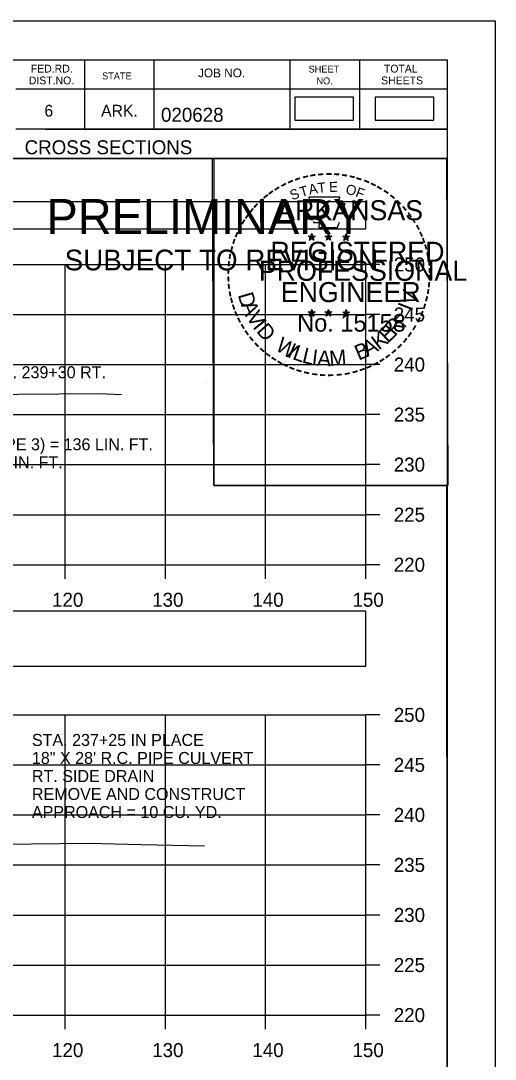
# Model space of a CAD drawing. Extents: x 1369627 to 1374022, y 380035 to 398173.
# Drawn here: x 1372214.1 to 1372261.5, y 388895.2 to 388999 of the extents above; entities that cross this region are included whole.
import ezdxf

# ---------------------------------------------------------------- set-up
doc = ezdxf.new("R2010")
doc.units = 0
for name, color, linetype in [('Default', 7, 'Continuous'), ('R_Axis', 7, 'Continuous'), ('R_Axis Annot', 7, 'Continuous'), ('R_Border', 7, 'Continuous'), ('R_Border PE', 7, 'Continuous'), ('R_Border Prem', 7, 'Continuous'), ('R_Exist Surface', 7, 'Continuous'), ('R_Grid', 7, 'Continuous'), ('R_No Plot', 7, 'Continuous'), ('R_Water', 7, 'Continuous'), ('R_Water Annot', 7, 'Continuous')]:
    doc.layers.add(name, color=color, linetype=linetype)

msp = doc.modelspace()

# ---------------------------------------------------------------- linework, layer by layer
at = {"layer": 'Default'}
for points in [[(1372241.46, 388989.04), (1372247.3, 388989.04), (1372247.3, 388991.35), (1372241.46, 388991.35)], [(1372249.48, 388989.04), (1372255.32, 388989.04), (1372255.32, 388991.35), (1372249.48, 388991.35)], [(1371948.53, 388978.18), (1372248.53, 388978.18), (1372248.53, 388980.89), (1371948.53, 388980.89)], [(1371948.53, 388934.47), (1372248.53, 388934.47), (1372248.53, 388939.99), (1371948.53, 388939.99)]]:
    msp.add_lwpolyline(points, close=True, dxfattribs=at)
at = {"layer": 'R_Axis'}
for p, q in [((1372248.53, 388944.62), (1372248.53, 388974.62)), ((1372249.93, 388974.62), (1372248.53, 388974.62)), ((1372249.93, 388969.62), (1372248.53, 388969.62)), ((1372249.93, 388964.62), (1372248.53, 388964.62)), ((1372249.93, 388959.62), (1372248.53, 388959.62)), ((1372249.93, 388954.62), (1372248.53, 388954.62)), ((1372249.93, 388949.62), (1372248.53, 388949.62)), ((1371948.53, 388944.62), (1372248.53, 388944.62)), ((1372218.53, 388943.22), (1372218.53, 388944.62)), ((1372228.53, 388943.22), (1372228.53, 388944.62)), ((1372238.53, 388943.22), (1372238.53, 388944.62)), ((1372248.53, 388943.22), (1372248.53, 388944.62)), ((1372249.93, 388944.62), (1372248.53, 388944.62)), ((1372248.53, 388899.62), (1372248.53, 388929.62)), ((1372249.93, 388929.62), (1372248.53, 388929.62)), ((1372249.93, 388924.62), (1372248.53, 388924.62)), ((1372249.93, 388919.62), (1372248.53, 388919.62)), ((1372249.93, 388914.62), (1372248.53, 388914.62)), ((1372249.93, 388909.62), (1372248.53, 388909.62)), ((1372249.93, 388904.62), (1372248.53, 388904.62)), ((1371948.53, 388899.62), (1372248.53, 388899.62)), ((1372218.53, 388898.22), (1372218.53, 388899.62)), ((1372228.53, 388898.22), (1372228.53, 388899.62)), ((1372238.53, 388898.22), (1372238.53, 388899.62)), ((1372248.53, 388898.22), (1372248.53, 388899.62)), ((1372249.93, 388899.62), (1372248.53, 388899.62))]:
    msp.add_line(p, q, dxfattribs=at)
at = {"layer": 'R_Border'}
for p, q in [((1371940.53, 388995.08), (1372256.71, 388995.08)), ((1372220.45, 388995.08), (1372220.45, 388988.14)), ((1372227.39, 388995.08), (1372227.39, 388988.14)), ((1372240.97, 388995.08), (1372240.97, 388988.14)), ((1372247.91, 388995.08), (1372247.91, 388988.14)), ((1372256.71, 388789.62), (1372256.71, 388995.08)), ((1372256.71, 388992.14), (1372213.61, 388992.14)), ((1372256.71, 388992.16), (1372256.71, 388992.16)), ((1372256.71, 388988.14), (1372213.61, 388988.14)), ((1372216.57, 388988.14), (1372256.71, 388988.14)), ((1372256.71, 388985.2), (1372194.07, 388985.2))]:
    msp.add_line(p, q, dxfattribs=at)
at = {"layer": 'R_Border PE'}
for p, q in [((1372242.79, 388977.45), (1372243.14, 388977.34)), ((1372242.79, 388977.45), (1372243.05, 388977.41)), ((1372242.79, 388977.45), (1372243.03, 388977.33)), ((1372242.93, 388977.04), (1372243.14, 388977.34)), ((1372242.93, 388977.04), (1372243.05, 388977.29)), ((1372242.93, 388977.04), (1372243.14, 388977.26)), ((1372243.14, 388977.71), (1372243.1, 388977.45)), ((1372243.14, 388977.34), (1372243.14, 388977.71)), ((1372243.14, 388977.71), (1372243.19, 388977.46)), ((1372243.49, 388977.45), (1372243.14, 388977.34)), ((1372243.36, 388977.04), (1372243.14, 388977.34)), ((1372243.36, 388977.04), (1372243.14, 388977.26)), ((1372243.49, 388977.45), (1372243.2, 388977.4)), ((1372243.36, 388977.04), (1372243.22, 388977.34)), ((1372243.49, 388977.45), (1372243.29, 388977.35)), ((1372244.46, 388977.45), (1372244.81, 388977.34)), ((1372244.46, 388977.45), (1372244.72, 388977.41)), ((1372244.46, 388977.45), (1372244.7, 388977.33)), ((1372244.6, 388977.04), (1372244.81, 388977.34)), ((1372244.6, 388977.04), (1372244.72, 388977.29)), ((1372244.6, 388977.04), (1372244.81, 388977.26)), ((1372244.81, 388977.71), (1372244.77, 388977.45)), ((1372244.81, 388977.34), (1372244.81, 388977.71)), ((1372244.81, 388977.71), (1372244.86, 388977.46)), ((1372245.16, 388977.45), (1372244.81, 388977.34)), ((1372245.03, 388977.04), (1372244.81, 388977.34)), ((1372245.03, 388977.04), (1372244.81, 388977.26)), ((1372245.16, 388977.45), (1372244.87, 388977.4)), ((1372245.03, 388977.04), (1372244.89, 388977.34)), ((1372245.16, 388977.45), (1372244.96, 388977.35)), ((1372246.23, 388977.44), (1372246.58, 388977.33)), ((1372246.23, 388977.44), (1372246.48, 388977.4)), ((1372246.23, 388977.44), (1372246.47, 388977.32)), ((1372246.36, 388977.03), (1372246.58, 388977.33)), ((1372246.36, 388977.03), (1372246.49, 388977.28)), ((1372246.36, 388977.03), (1372246.58, 388977.25)), ((1372246.58, 388977.69), (1372246.54, 388977.44)), ((1372246.58, 388977.33), (1372246.58, 388977.69)), ((1372246.58, 388977.69), (1372246.63, 388977.44)), ((1372246.92, 388977.44), (1372246.58, 388977.33)), ((1372246.79, 388977.03), (1372246.58, 388977.33)), ((1372246.79, 388977.03), (1372246.58, 388977.25)), ((1372246.92, 388977.44), (1372246.64, 388977.39)), ((1372246.79, 388977.03), (1372246.65, 388977.32)), ((1372246.92, 388977.44), (1372246.72, 388977.34)), ((1372242.79, 388969.88), (1372243.14, 388969.77)), ((1372242.79, 388969.88), (1372243.04, 388969.83)), ((1372242.79, 388969.88), (1372243.03, 388969.76)), ((1372242.92, 388969.47), (1372243.14, 388969.77)), ((1372242.92, 388969.47), (1372243.05, 388969.72)), ((1372242.92, 388969.47), (1372243.14, 388969.69)), ((1372243.14, 388970.13), (1372243.1, 388969.88)), ((1372243.14, 388969.77), (1372243.14, 388970.13)), ((1372243.14, 388970.13), (1372243.19, 388969.88)), ((1372243.49, 388969.88), (1372243.14, 388969.77)), ((1372243.35, 388969.47), (1372243.14, 388969.77)), ((1372243.35, 388969.47), (1372243.14, 388969.69)), ((1372243.49, 388969.88), (1372243.2, 388969.83)), ((1372243.35, 388969.47), (1372243.22, 388969.76)), ((1372243.49, 388969.88), (1372243.28, 388969.78)), ((1372244.46, 388969.88), (1372244.81, 388969.77)), ((1372244.46, 388969.88), (1372244.71, 388969.83)), ((1372244.46, 388969.88), (1372244.7, 388969.76)), ((1372244.59, 388969.47), (1372244.81, 388969.77)), ((1372244.59, 388969.47), (1372244.72, 388969.72)), ((1372244.59, 388969.47), (1372244.81, 388969.69)), ((1372244.81, 388970.13), (1372244.77, 388969.88)), ((1372244.81, 388969.77), (1372244.81, 388970.13)), ((1372244.81, 388970.13), (1372244.86, 388969.88)), ((1372245.16, 388969.88), (1372244.81, 388969.77)), ((1372245.02, 388969.47), (1372244.81, 388969.77)), ((1372245.02, 388969.47), (1372244.81, 388969.69)), ((1372245.16, 388969.88), (1372244.87, 388969.83)), ((1372245.02, 388969.47), (1372244.88, 388969.76)), ((1372245.16, 388969.88), (1372244.95, 388969.78)), ((1372246.23, 388969.87), (1372246.58, 388969.76)), ((1372246.23, 388969.87), (1372246.48, 388969.82)), ((1372246.23, 388969.87), (1372246.46, 388969.75)), ((1372246.36, 388969.46), (1372246.58, 388969.76)), ((1372246.36, 388969.46), (1372246.49, 388969.71)), ((1372246.36, 388969.46), (1372246.57, 388969.68)), ((1372246.58, 388970.12), (1372246.53, 388969.87)), ((1372246.79, 388969.46), (1372246.57, 388969.68)), ((1372246.58, 388969.76), (1372246.58, 388970.12)), ((1372246.58, 388970.12), (1372246.62, 388969.87)), ((1372246.92, 388969.87), (1372246.58, 388969.76)), ((1372246.79, 388969.46), (1372246.58, 388969.76)), ((1372246.92, 388969.87), (1372246.64, 388969.82)), ((1372246.79, 388969.46), (1372246.65, 388969.75)), ((1372246.92, 388969.87), (1372246.72, 388969.77))]:
    msp.add_line(p, q, dxfattribs=at)
for points in [[(1372242.84, 388981.33), (1372243.1, 388980.5)], [(1372246.35, 388980.41), (1372246.49, 388980.69), (1372245.8, 388980.67), (1372245.95, 388981.33), (1372242.84, 388981.33)], [(1372243.33, 388978.91), (1372243.33, 388978.82), (1372243.89, 388978.8), (1372243.84, 388978.33), (1372245.71, 388978.33), (1372245.91, 388978.86)], [(1372243.14, 388977.71), (1372243.36, 388977.04), (1372242.79, 388977.45), (1372243.49, 388977.45), (1372242.93, 388977.04), (1372243.14, 388977.71)], [(1372244.81, 388977.71), (1372245.03, 388977.04), (1372244.46, 388977.45), (1372245.16, 388977.45), (1372244.6, 388977.04), (1372244.81, 388977.71)], [(1372246.58, 388977.69), (1372246.79, 388977.03), (1372246.23, 388977.44), (1372246.92, 388977.44), (1372246.36, 388977.03), (1372246.58, 388977.69)], [(1372243.14, 388970.13), (1372243.35, 388969.47), (1372242.79, 388969.88), (1372243.49, 388969.88), (1372242.92, 388969.47), (1372243.14, 388970.13)], [(1372244.81, 388970.13), (1372245.02, 388969.47), (1372244.46, 388969.88), (1372245.16, 388969.88), (1372244.59, 388969.47), (1372244.81, 388970.13)], [(1372246.58, 388970.12), (1372246.79, 388969.46), (1372246.23, 388969.87), (1372246.92, 388969.87), (1372246.36, 388969.46), (1372246.58, 388970.12)]]:
    msp.add_lwpolyline(points, dxfattribs=at)
for centre, radius in [((1372243.14, 388977.34), 0.172), ((1372243.14, 388977.34), 0.145), ((1372243.14, 388977.34), 0.116), ((1372243.14, 388977.34), 0.0991), ((1372243.14, 388977.34), 0.0747), ((1372243.14, 388977.34), 0.0495), ((1372243.14, 388977.34), 0.0296), ((1372244.81, 388977.34), 0.172), ((1372244.81, 388977.34), 0.145), ((1372244.81, 388977.34), 0.116), ((1372244.81, 388977.34), 0.0991), ((1372244.81, 388977.34), 0.0747), ((1372244.81, 388977.34), 0.0495), ((1372244.81, 388977.34), 0.0296), ((1372246.58, 388977.33), 0.172), ((1372246.58, 388977.33), 0.145), ((1372246.58, 388977.33), 0.116), ((1372246.58, 388977.33), 0.0991), ((1372246.58, 388977.33), 0.0747), ((1372246.58, 388977.33), 0.0495), ((1372246.58, 388977.33), 0.0296), ((1372243.14, 388969.77), 0.172), ((1372243.14, 388969.77), 0.145), ((1372243.14, 388969.77), 0.116), ((1372243.14, 388969.77), 0.0991), ((1372243.14, 388969.77), 0.0747), ((1372243.14, 388969.77), 0.0495), ((1372243.14, 388969.77), 0.0296), ((1372244.81, 388969.77), 0.172), ((1372244.81, 388969.77), 0.145), ((1372244.81, 388969.77), 0.116), ((1372244.81, 388969.77), 0.0991), ((1372244.81, 388969.77), 0.0747), ((1372244.81, 388969.77), 0.0495), ((1372244.81, 388969.77), 0.0296), ((1372246.57, 388969.76), 0.172), ((1372246.57, 388969.76), 0.145), ((1372246.57, 388969.76), 0.116), ((1372246.57, 388969.76), 0.0991), ((1372246.57, 388969.76), 0.0747), ((1372246.57, 388969.76), 0.0495), ((1372246.57, 388969.76), 0.0296)]:
    msp.add_circle(centre, radius, dxfattribs=at)
at = {"layer": 'R_Exist Surface'}
for points in [[(1372137.94, 388961.21), (1372167, 388961.57), (1372174.1, 388961.66), (1372176.18, 388961.65), (1372192.8, 388961.57), (1372202.24, 388961.63), (1372209.83, 388961.64), (1372217.89, 388961.7), (1372221.92, 388961.72), (1372224.15, 388961.63)], [(1372150.18, 388916.39), (1372164.5, 388916.45), (1372173.28, 388916.47), (1372178.59, 388916.47), (1372192.08, 388916.52), (1372200.82, 388916.56), (1372220.84, 388916.79), (1372226.09, 388916.68), (1372232.42, 388916.54)]]:
    msp.add_lwpolyline(points, dxfattribs=at)
at = {"layer": 'R_Grid'}
for p, q in [((1371948.53, 388974.62), (1372248.53, 388974.62)), ((1372218.53, 388944.62), (1372218.53, 388974.62)), ((1372228.53, 388944.62), (1372228.53, 388974.62)), ((1372238.53, 388944.62), (1372238.53, 388974.62)), ((1372248.53, 388944.62), (1372248.53, 388974.62)), ((1371948.53, 388969.62), (1372248.53, 388969.62)), ((1371948.53, 388964.62), (1372248.53, 388964.62)), ((1371948.53, 388959.62), (1372248.53, 388959.62)), ((1371948.53, 388954.62), (1372248.53, 388954.62)), ((1371948.53, 388949.62), (1372248.53, 388949.62)), ((1371948.53, 388944.62), (1372248.53, 388944.62)), ((1371948.53, 388929.62), (1372248.53, 388929.62)), ((1372218.53, 388899.62), (1372218.53, 388929.62)), ((1372228.53, 388899.62), (1372228.53, 388929.62)), ((1372238.53, 388899.62), (1372238.53, 388929.62)), ((1372248.53, 388899.62), (1372248.53, 388929.62)), ((1371948.53, 388924.62), (1372248.53, 388924.62)), ((1371948.53, 388919.62), (1372248.53, 388919.62)), ((1371948.53, 388914.62), (1372248.53, 388914.62)), ((1371948.53, 388909.62), (1372248.53, 388909.62)), ((1371948.53, 388904.62), (1372248.53, 388904.62)), ((1371948.53, 388899.62), (1372248.53, 388899.62))]:
    msp.add_line(p, q, dxfattribs=at)
at = {"layer": 'R_No Plot'}
for p, q in [((1371928.13, 388998.97), (1372261.46, 388998.97)), ((1372232.74, 388962.74), (1372232.74, 388962.74))]:
    msp.add_line(p, q, dxfattribs=at)
for points in [[(1371928.12, 388998.97), (1372261.46, 388998.97), (1372261.46, 388785.63), (1371928.12, 388785.63)], [(1372174.45, 388995.08), (1372194.07, 388995.08), (1372194.07, 388985.2), (1372210.18, 388985.2), (1372233.38, 388985.2), (1372233.38, 388952.53), (1372256.59, 388952.53), (1372256.71, 388789.62), (1371940.53, 388789.62), (1371940.53, 388995.08)], [(1372233.24, 388985.2), (1372256.59, 388985.2), (1372256.73, 388952.53), (1372233.38, 388952.53)]]:
    msp.add_lwpolyline(points, close=True, dxfattribs=at)

# ---------------------------------------------------------------- texts
at = {"layer": 'R_Axis Annot'}
for s, p in [('250', (1372251.33, 388973.92)), ('245', (1372251.33, 388968.92)), ('240', (1372251.33, 388963.92)), ('235', (1372251.33, 388958.92)), ('230', (1372251.33, 388953.92)), ('225', (1372251.33, 388948.92)), ('220', (1372251.33, 388943.92)), ('120', (1372217.21, 388940.42)), ('130', (1372227.21, 388940.42)), ('140', (1372237.21, 388940.42)), ('150', (1372247.21, 388940.42)), ('250', (1372251.33, 388928.92)), ('245', (1372251.33, 388923.92)), ('240', (1372251.33, 388918.92)), ('235', (1372251.33, 388913.92)), ('230', (1372251.33, 388908.92)), ('225', (1372251.33, 388903.92)), ('220', (1372251.33, 388898.92)), ('120', (1372217.21, 388895.42)), ('130', (1372227.21, 388895.42)), ('140', (1372237.21, 388895.42)), ('150', (1372247.21, 388895.42))]:
    msp.add_text(s, height=1.4, dxfattribs=at).set_placement(p)
at = {"layer": 'R_Border'}
for s, height, p in [('FED.RD.', 0.782, (1372215.09, 388993.8)), ('TOTAL', 0.782, (1372250.35, 388993.8)), ('STATE', 0.684, (1372222.21, 388993.12)), ('JOB NO.', 0.879, (1372231.79, 388993.32)), ('SHEET', 0.684, (1372242.83, 388993.8)), ('DIST.NO.', 0.782, (1372214.89, 388992.62)), ('NO.', 0.684, (1372243.61, 388992.62)), ('SHEETS', 0.782, (1372250.07, 388992.62)), ('6', 1.17, (1372216.45, 388989.4)), ('ARK.', 1.172, (1372222.11, 388989.4)), ('020628', 1.4, (1372228.09, 388988.88)), ('CROSS SECTIONS', 1.4, (1372214.47, 388985.63))]:
    msp.add_text(s, height=height, rotation=360, dxfattribs=at).set_placement(p)
at = {"layer": 'R_Border PE'}
for s, height, rotation, p in [('-', 1.6, 19.1761, (1372241.58, 388982.46)), ('-', 1.6, 13.6301, (1372242.33, 388982.7)), ('-', 1.6, 10.2193, (1372243.01, 388982.86)), ('-', 1.6, 5.8968, (1372243.74, 388982.97)), ('-', 1.6, 0.1862, (1372244.51, 388983.04)), ('-', 1.6, 357.743, (1372245.24, 388983.03)), ('-', 1.6, 352.1617, (1372245.98, 388982.97)), ('-', 1.6, 347.2049, (1372246.7, 388982.86)), ('-', 1.6, 342.3362, (1372247.33, 388982.7)), ('-', 1.6, 337.8551, (1372248.07, 388982.48)), ('-', 1.6, 34.0636, (1372239.72, 388981.5)), ('-', 1.6, 28.7918, (1372240.32, 388981.87)), ('-', 1.6, 24.3072, (1372240.95, 388982.19)), ('S', 1, 21.594, (1372241.19, 388981.01)), ('T', 1, 16.4036, (1372242.1, 388981.34)), ('A', 1, 11.2132, (1372242.93, 388981.59)), ('T', 1, 6.0228, (1372243.78, 388981.76)), ('E', 1, 0.8323, (1372244.88, 388981.87)), ('O', 1, 350.4515, (1372246.49, 388981.66)), ('F', 1, 340.0707, (1372247.44, 388981.43)), ('-', 1.6, 334.1211, (1372248.7, 388982.21)), ('-', 1.6, 329.6409, (1372249.28, 388981.93)), ('-', 1.6, 325.8627, (1372249.92, 388981.57)), ('-', 1.6, 42.9622, (1372238.23, 388980.31)), ('-', 1.6, 38.9507, (1372238.67, 388980.73)), ('-', 1.6, 36.2317, (1372239.14, 388981.11)), ('ARKANSAS', 2, 360, (1372239.69, 388979.04)), ('-', 1.6, 320.5297, (1372250.53, 388981.14)), ('-', 1.6, 315.5786, (1372251.13, 388980.65)), ('-', 1.6, 50.6142, (1372237.38, 388979.35)), ('-', 1.6, 48.423, (1372237.78, 388979.83)), ('-', 1.6, 309.8797, (1372251.7, 388980.1)), ('-', 1.6, 58.0706, (1372236.64, 388978.25)), ('-', 1.6, 54.2325, (1372236.97, 388978.78)), ('-', 1.6, 306.6522, (1372252.22, 388979.5)), ('-', 1.4, 303.6753, (1372252.71, 388978.93)), ('-', 1.6, 62.8713, (1372236.33, 388977.64)), ('-', 1.6, 299.6684, (1372253.03, 388978.33)), ('-', 1.6, 294.6628, (1372253.35, 388977.71)), ('-', 1.6, 72.3945, (1372235.85, 388976.4)), ('-', 1.6, 67.7743, (1372236.07, 388977.03)), ('REGISTERED', 2, 360, (1372239.01, 388974.89)), ('-', 1.6, 290.5728, (1372253.61, 388977.14)), ('-', 1.6, 75.461, (1372235.66, 388975.68)), ('-', 1.6, 285.1233, (1372253.84, 388976.56)), ('-', 1.6, 280.5493, (1372254.04, 388975.81)), ('-', 1.6, 85.1863, (1372235.45, 388974.28)), ('-', 1.6, 81.2013, (1372235.52, 388974.97)), ('PROFESSIONAL', 2, 360, (1372237.86, 388972.99)), ('-', 1.6, 276.5962, (1372254.21, 388975.05)), ('-', 1.6, 89.0622, (1372235.42, 388973.58)), ('-', 1.6, 274.3301, (1372254.27, 388974.32)), ('-', 1.6, 94.1959, (1372235.46, 388972.85)), ('ENGINEER', 2, 360, (1372240.05, 388970.86)), ('-', 1.6, 263.5172, (1372254.28, 388973.03)), ('-', 1.6, 269.9407, (1372254.3, 388973.69)), ('-', 1.6, 98.9479, (1372235.53, 388972.19)), ('-', 1.6, 101.7149, (1372235.66, 388971.45)), ('D', 1.54, 286.2848, (1372235.75, 388971.59)), ('V', 1.54, 72.6573, (1372253.35, 388970.43)), ('-', 1.6, 260.9953, (1372254.21, 388972.37)), ('-', 1.6, 105.4578, (1372235.83, 388970.86)), ('A', 1.54, 292.7835, (1372236.05, 388970.59)), ('I', 1.54, 69.0301, (1372253.12, 388969.89)), ('-', 1.6, 252.8681, (1372253.92, 388970.97)), ('-', 1.6, 255.7626, (1372254.1, 388971.69)), ('-', 1.6, 109.0874, (1372236.04, 388970.23)), ('-', 1.6, 114.0643, (1372236.3, 388969.63)), ('V', 1.54, 300.7936, (1372236.56, 388969.41)), ('No. 15158', 1.757, 360, (1372241.69, 388967.91)), ('-', 1.6, 247.8887, (1372253.7, 388970.3)), ('-', 1.6, 115.7289, (1372236.6, 388969.01)), ('-', 1.6, 120.4471, (1372236.96, 388968.43)), ('I', 1.54, 308.3502, (1372237.19, 388968.37)), ('D', 1.54, 311.9774, (1372237.54, 388967.91)), ('E', 1.54, 44.0175, (1372250.74, 388966.7)), ('R', 1.54, 50.3651, (1372251.47, 388967.4)), (',', 1.54, 57.4684, (1372252.2, 388968.29)), ('-', 1.6, 239.0712, (1372253.04, 388968.92)), ('-', 1.6, 244.6197, (1372253.43, 388969.67)), ('-', 1.6, 125.8934, (1372237.36, 388967.87)), ('K', 1.54, 36.9143, (1372249.83, 388966.01)), ('-', 1.6, 233.8452, (1372252.64, 388968.27)), ('-', 1.6, 130.7181, (1372237.82, 388967.32)), ('-', 1.6, 134.2238, (1372238.34, 388966.77)), ('W', 1.54, 328.0731, (1372239.42, 388966.14)), ('I', 1.54, 336.6877, (1372240.61, 388965.43)), ('L', 1.54, 340.3149, (1372241.14, 388965.19)), ('B', 1.54, 22.8589, (1372247.82, 388965)), ('A', 1.54, 28.9042, (1372248.71, 388965.37)), ('-', 1.6, 225.7653, (1372251.73, 388967.14)), ('-', 1.6, 231.2538, (1372252.21, 388967.7)), ('-', 1.6, 138.9338, (1372238.86, 388966.31)), ('-', 1.6, 144.6463, (1372239.42, 388965.9)), ('L', 1.54, 346.6625, (1372242.1, 388964.84)), ('I', 1.54, 353.0101, (1372243.09, 388964.61)), ('A', 1.54, 356.6373, (1372243.66, 388964.52)), ('M', 1.54, 4.6473, (1372244.95, 388964.46)), ('-', 1.6, 215.7363, (1372250.66, 388966.16)), ('-', 1.6, 221.0851, (1372251.21, 388966.63)), ('-', 1.6, 148.0898, (1372239.98, 388965.53)), ('-', 1.6, 151.5704, (1372240.56, 388965.2)), ('-', 1.6, 154.6002, (1372241.08, 388964.96)), ('-', 1.6, 158.5612, (1372241.71, 388964.7)), ('AAMU', 0.00002, 360, (1372244.74, 388964.46)), ('-', 1.6, 204.2516, (1372248.94, 388965.1)), ('-', 1.6, 207.3568, (1372249.57, 388965.42)), ('-', 1.6, 212.2491, (1372250.12, 388965.77)), ('-', 1.6, 162.7983, (1372242.39, 388964.49)), ('-', 1.6, 167.5555, (1372243.11, 388964.33)), ('-', 1.6, 173.1155, (1372243.88, 388964.22)), ('-', 1.6, 176.5183, (1372244.63, 388964.16)), ('-', 1.6, 181.5918, (1372245.37, 388964.18)), ('-', 1.6, 185.8167, (1372246.18, 388964.26)), ('-', 1.6, 191.2858, (1372246.92, 388964.39)), ('-', 1.6, 195.4743, (1372247.65, 388964.59)), ('-', 1.6, 199.4643, (1372248.31, 388964.83))]:
    msp.add_text(s, height=height, rotation=rotation, dxfattribs=at).set_placement(p)
at = {"layer": 'R_Border Prem'}
for s, height, p in [('PRELIMINARY', 3.5, (1372216.66, 388977.66)), ('DWB', 0.01, (1372217.41, 388979.51)), ('SUBJECT TO REVISION', 2.0751, (1372218.47, 388974.03))]:
    msp.add_text(s, height=height, rotation=360, dxfattribs=at).set_placement(p)
at = {"layer": 'R_Water'}
for s, p in [('STA. 237+25 IN PLACE', (1372215.2, 388926.51)), ('18" X 28\' R.C. PIPE CULVERT', (1372215.2, 388924.71)), ('RT. SIDE DRAIN', (1372215.2, 388922.91)), ('REMOVE AND CONSTRUCT', (1372215.2, 388921.11)), ('APPROACH = 10 CU. YD.', (1372215.2, 388919.31))]:
    msp.add_text(s, height=1.2, dxfattribs=at).set_placement(p)
at = {"layer": 'R_Water Annot'}
for s, p in [('CONNECT TO DROP INLET @ STA. 239+30 RT.', (1372186.95, 388963.25)), ('22" X 14" R.C. PIPE (CLASS III)(TYPE 3) = 136 LIN. FT.', (1372186.95, 388956.05)), ('22" X 14" SLPCCS (TYPE 2) = 136 LIN. FT.', (1372186.95, 388954.25))]:
    msp.add_text(s, height=1.2, dxfattribs=at).set_placement(p)

doc.saveas('drawing.dxf')
